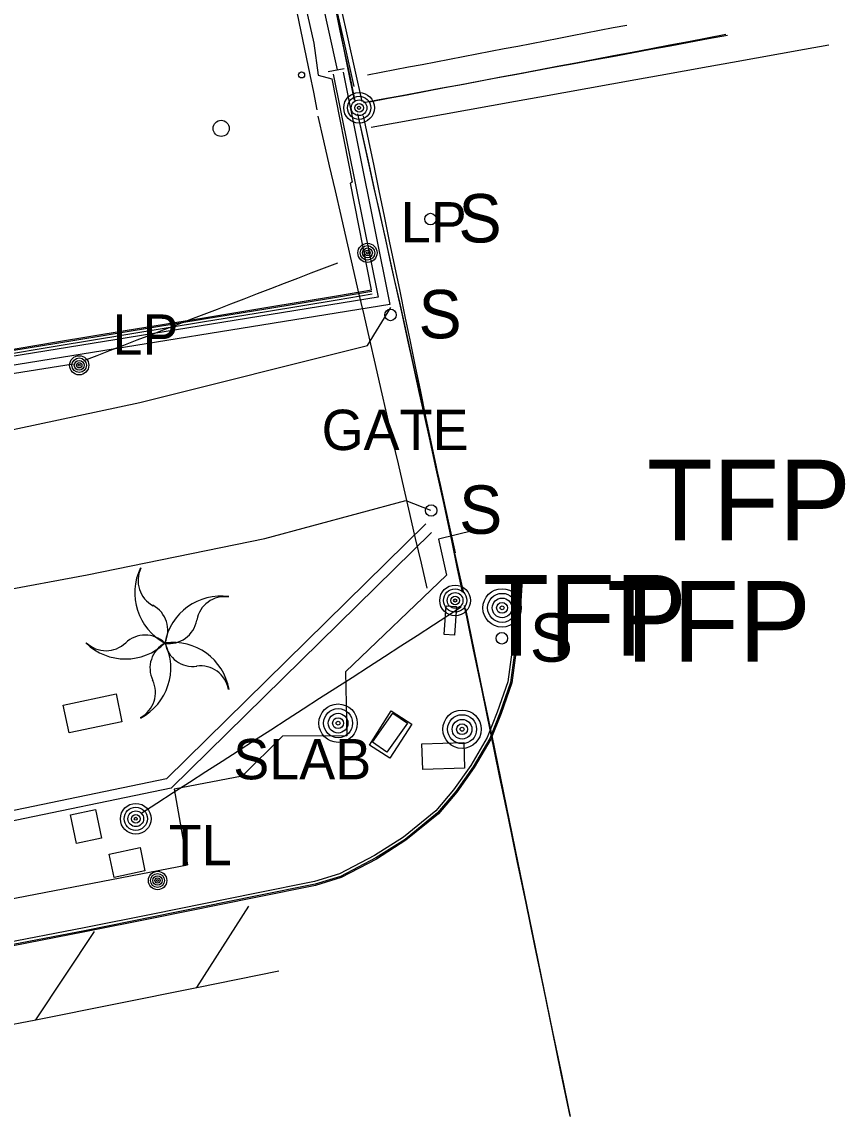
# Model space of a CAD drawing. Extents: x 368532 to 392481, y 10654822 to 10676899.
# Drawn here: x 385288.3 to 385390.3, y 10655127.4 to 10655262.3 of the extents above; entities that cross this region are included whole.
import ezdxf

# ---------------------------------------------------------------- set-up
doc = ezdxf.new("R2010")
doc.units = 0
for name, color, linetype in [('p_Catenary', 7, 'Continuous'), ('p_dtm sidewalk', 7, 'Continuous'), ('p_dtm slab', 7, 'Continuous'), ('p_road - paved curb', 7, 'Continuous'), ('p_road general road feature', 7, 'Continuous'), ('p_road paint stripe', 7, 'Continuous'), ('p_structure fence', 7, 'Continuous'), ('p_structure sign', 7, 'Continuous'), ('p_structure unidentified', 7, 'Continuous'), ('p_structure wall', 7, 'Continuous'), ('p_utility general pole', 7, 'Continuous'), ('p_utility guy anchor', 7, 'Continuous'), ('p_veg palm', 7, 'Continuous')]:
    doc.layers.add(name, color=color, linetype=linetype)

msp = doc.modelspace()

# ---------------------------------------------------------------- linework, layer by layer
at = {"layer": 'p_Catenary'}
for points in [[(385329.54, 10655252.57), (385328.62, 10655257), (385328.18, 10655259.08), (385327.75, 10655261.17), (385327.32, 10655263.25), (385326.88, 10655265.34), (385326.45, 10655267.42), (385326.01, 10655269.51), (385325.58, 10655271.59), (385325.14, 10655273.68), (385324.71, 10655275.76), (385324.28, 10655277.84), (385323.84, 10655279.93), (385323.41, 10655282.01), (385322.97, 10655284.1), (385322.54, 10655286.18), (385322.1, 10655288.27), (385321.67, 10655290.35), (385321.24, 10655292.44), (385320.8, 10655294.52)], [(385330.49, 10655252.43), (385327.02, 10655267.97), (385326.57, 10655269.99), (385326.11, 10655272.01), (385325.66, 10655274.03), (385325.21, 10655276.05), (385324.76, 10655278.07), (385324.31, 10655280.09), (385323.85, 10655282.11), (385323.4, 10655284.13), (385322.95, 10655286.15), (385322.5, 10655288.17), (385322.05, 10655290.19), (385321.59, 10655292.21), (385321.14, 10655294.23)], [(385324.91, 10655251.36), (385324.47, 10655253.55), (385324.02, 10655255.73), (385323.57, 10655257.92), (385323.13, 10655260.1), (385322.68, 10655262.29), (385322.23, 10655264.47), (385321.79, 10655266.66), (385321.34, 10655268.84), (385320.9, 10655271.03), (385320.45, 10655273.21), (385320, 10655275.4), (385319.56, 10655277.58), (385319.11, 10655279.77), (385318.66, 10655281.95), (385318.22, 10655284.14), (385317.77, 10655286.32), (385317.33, 10655288.51), (385316.88, 10655290.69), (385316.43, 10655292.88)], [(385329.6, 10655252.51), (385329.18, 10655254.51), (385328.76, 10655256.51), (385328.33, 10655258.51), (385327.91, 10655260.51), (385327.49, 10655262.51), (385327.07, 10655264.51), (385326.64, 10655266.51), (385326.22, 10655268.5), (385325.8, 10655270.5), (385325.38, 10655272.5), (385324.95, 10655274.5), (385324.53, 10655276.5), (385324.11, 10655278.5), (385323.68, 10655280.5), (385323.26, 10655282.5), (385322.84, 10655284.49), (385322.42, 10655286.49), (385321.99, 10655288.49), (385321.57, 10655290.49)], [(385329.5, 10655254.28), (385328.29, 10655259.63), (385327.14, 10655264.73), (385325.34, 10655272.68), (385324.28, 10655277.38)], [(385331.14, 10655255.71), (385332.83, 10655256.04), (385334.53, 10655256.36), (385336.22, 10655256.69), (385337.91, 10655257.01), (385339.6, 10655257.34), (385341.29, 10655257.66), (385342.98, 10655257.99), (385344.67, 10655258.31), (385346.36, 10655258.64), (385348.06, 10655258.97), (385349.75, 10655259.29), (385351.44, 10655259.62), (385353.13, 10655259.94), (385354.82, 10655260.27), (385356.51, 10655260.59), (385358.2, 10655260.92), (385359.89, 10655261.24), (385361.59, 10655261.57), (385363.28, 10655261.89)], [(385330.65, 10655252.29), (385333.03, 10655252.73), (385335.4, 10655253.17), (385337.77, 10655253.61), (385340.15, 10655254.05), (385342.52, 10655254.49), (385344.89, 10655254.93), (385347.27, 10655255.37), (385349.64, 10655255.81), (385352.01, 10655256.25), (385354.38, 10655256.69), (385356.76, 10655257.13), (385359.13, 10655257.57), (385361.5, 10655258.01), (385363.88, 10655258.45), (385366.25, 10655258.89), (385368.62, 10655259.33), (385371, 10655259.77), (385373.37, 10655260.21), (385375.74, 10655260.65)], [(385331.39, 10655252.37), (385333.71, 10655252.81), (385336.04, 10655253.25), (385338.36, 10655253.69), (385340.69, 10655254.13), (385343.01, 10655254.57), (385345.34, 10655255.01), (385347.66, 10655255.45), (385349.98, 10655255.89), (385352.31, 10655256.33), (385354.63, 10655256.78), (385356.96, 10655257.22), (385359.28, 10655257.66), (385361.61, 10655258.1), (385363.93, 10655258.54), (385366.26, 10655258.98), (385368.58, 10655259.42), (385370.91, 10655259.86), (385373.23, 10655260.3), (385375.55, 10655260.74)], [(385331.58, 10655249.24), (385334.56, 10655249.77), (385337.55, 10655250.31), (385340.53, 10655250.85), (385343.52, 10655251.38), (385346.5, 10655251.92), (385349.48, 10655252.46), (385352.47, 10655252.99), (385355.45, 10655253.53), (385358.44, 10655254.06), (385361.42, 10655254.6), (385364.4, 10655255.14), (385367.39, 10655255.67), (385370.37, 10655256.21), (385373.36, 10655256.74), (385376.34, 10655257.28), (385379.32, 10655257.82), (385382.31, 10655258.35), (385385.29, 10655258.89), (385388.28, 10655259.43)], [(385343.01, 10655191.66), (385342.32, 10655194.78), (385341.63, 10655197.9), (385340.95, 10655201.01), (385340.26, 10655204.13), (385339.57, 10655207.25), (385338.88, 10655210.36), (385338.2, 10655213.48), (385337.51, 10655216.6), (385336.82, 10655219.71), (385336.14, 10655222.83), (385335.45, 10655225.95), (385334.76, 10655229.07), (385334.08, 10655232.18), (385333.39, 10655235.3), (385332.7, 10655238.42), (385332.02, 10655241.53), (385331.33, 10655244.65), (385330.64, 10655247.77), (385329.95, 10655250.89)], [(385338.52, 10655192.1), (385337.81, 10655195.18), (385337.1, 10655198.26), (385336.39, 10655201.33), (385335.68, 10655204.41), (385334.96, 10655207.49), (385334.25, 10655210.57), (385333.54, 10655213.65), (385332.83, 10655216.73), (385332.12, 10655219.81), (385331.41, 10655222.89), (385330.7, 10655225.97), (385329.99, 10655229.04), (385329.28, 10655232.12), (385328.57, 10655235.2), (385327.86, 10655238.28), (385327.15, 10655241.36), (385326.44, 10655244.44), (385325.73, 10655247.52), (385325.02, 10655250.6)], [(385342.05, 10655196.46), (385341.42, 10655199.29), (385340.79, 10655202.11), (385340.16, 10655204.94), (385339.53, 10655207.76), (385338.9, 10655210.59), (385338.27, 10655213.42), (385337.64, 10655216.24), (385337.01, 10655219.07), (385336.38, 10655221.9), (385335.75, 10655224.72), (385335.12, 10655227.55), (385334.49, 10655230.37), (385333.86, 10655233.2), (385333.23, 10655236.03), (385332.6, 10655238.85), (385331.97, 10655241.68), (385331.34, 10655244.51), (385330.71, 10655247.33), (385330.08, 10655250.16)], [(385342.9, 10655191.58), (385342.25, 10655194.69), (385341.61, 10655197.8), (385340.96, 10655200.91), (385340.32, 10655204.02), (385339.67, 10655207.13), (385339.03, 10655210.23), (385338.38, 10655213.34), (385337.74, 10655216.45), (385337.09, 10655219.56), (385336.45, 10655222.67), (385335.81, 10655225.78), (385335.16, 10655228.89), (385334.52, 10655232), (385333.87, 10655235.11), (385333.23, 10655238.22), (385332.58, 10655241.33), (385331.94, 10655244.44), (385331.29, 10655247.55), (385330.65, 10655250.65)], [(385295.98, 10655220.31), (385297.64, 10655220.95), (385299.3, 10655221.59), (385300.95, 10655222.23), (385302.61, 10655222.86), (385304.27, 10655223.5), (385305.92, 10655224.14), (385307.58, 10655224.78), (385309.24, 10655225.42), (385310.89, 10655226.05), (385312.55, 10655226.69), (385314.2, 10655227.33), (385315.86, 10655227.97), (385317.52, 10655228.61), (385319.17, 10655229.24), (385320.83, 10655229.88), (385322.49, 10655230.52), (385324.14, 10655231.16), (385325.8, 10655231.8), (385327.46, 10655232.43)], [(385225.4, 10655208.77), (385229.04, 10655209.35), (385232.69, 10655209.94), (385236.33, 10655210.52), (385239.98, 10655211.11), (385243.63, 10655211.7), (385247.27, 10655212.28), (385250.92, 10655212.87), (385254.56, 10655213.45), (385258.21, 10655214.04), (385261.86, 10655214.63), (385265.5, 10655215.21), (385269.15, 10655215.8), (385272.79, 10655216.38), (385276.44, 10655216.97), (385280.08, 10655217.56), (385283.73, 10655218.14), (385287.38, 10655218.73), (385291.02, 10655219.31), (385294.67, 10655219.9)], [(385303.04, 10655164.16), (385305.05, 10655165.46), (385307.07, 10655166.76), (385309.08, 10655168.06), (385311.1, 10655169.36), (385313.11, 10655170.66), (385315.12, 10655171.95), (385317.14, 10655173.25), (385319.15, 10655174.55), (385321.17, 10655175.85), (385323.18, 10655177.15), (385325.2, 10655178.45), (385327.21, 10655179.74), (385329.22, 10655181.04), (385331.24, 10655182.34), (385333.25, 10655183.64), (385335.27, 10655184.94), (385337.28, 10655186.24), (385339.3, 10655187.54), (385342.74, 10655189.76)], [(385343.1, 10655189.94), (385344.19, 10655184.67), (385345.28, 10655179.4), (385346.37, 10655174.12), (385347.46, 10655168.85), (385348.55, 10655163.58), (385349.64, 10655158.3), (385350.74, 10655153.03), (385351.83, 10655147.76), (385352.92, 10655142.48), (385354.01, 10655137.21), (385355.1, 10655131.93), (385356.19, 10655126.66)], [(385343.28, 10655189.52), (385344.36, 10655184.28), (385345.44, 10655179.04), (385346.52, 10655173.8), (385347.6, 10655168.55), (385348.67, 10655163.31), (385349.75, 10655158.07), (385350.83, 10655152.83), (385351.91, 10655147.59), (385352.99, 10655142.35), (385354.07, 10655137.11), (385355.15, 10655131.86), (385356.23, 10655126.62)]]:
    msp.add_lwpolyline(points, dxfattribs=at)
at = {"layer": 'p_dtm sidewalk'}
for p, q in [((385344.29, 10655199.22), (385339.92, 10655198.15)), ((385339.92, 10655198.15), (385340.94, 10655193.7)), ((385340.94, 10655193.7), (385328.4, 10655181.72)), ((385328.4, 10655181.72), (385328.57, 10655173.78)), ((385320.6, 10655173.76), (385315.62, 10655168.79)), ((385328.57, 10655173.78), (385320.6, 10655173.76)), ((385315.62, 10655168.79), (385307.16, 10655167.16)), ((385307.16, 10655167.16), (385308.82, 10655157.79)), ((385277.06, 10655151.7), (385308.82, 10655157.79))]:
    msp.add_line(p, q, dxfattribs=at)
at = {"layer": 'p_dtm slab'}
for p, q in [((385331.37, 10655172.64), (385334.07, 10655176.87)), ((385334.07, 10655176.87), (385336.62, 10655175.25)), ((385336.62, 10655175.25), (385333.92, 10655171.02)), ((385333.92, 10655171.02), (385331.37, 10655172.64))]:
    msp.add_line(p, q, dxfattribs=at)
at = {"layer": 'p_road - paved curb'}
for p, q in [((385328.12, 10655256.03), (385333.92, 10655227.24)), ((385349.79, 10655193.19), (385349.43, 10655187.21)), ((385350.14, 10655193.17), (385349.78, 10655187.17)), ((385350.29, 10655193.16), (385349.93, 10655187.16)), ((385349.43, 10655187.21), (385348.51, 10655180.47)), ((385349.78, 10655187.17), (385348.85, 10655180.39)), ((385349.93, 10655187.16), (385349, 10655180.35)), ((385348.51, 10655180.47), (385347.21, 10655176.73)), ((385348.85, 10655180.39), (385347.54, 10655176.61)), ((385349, 10655180.35), (385347.68, 10655176.56)), ((385347.21, 10655176.73), (385345.98, 10655173.6)), ((385347.54, 10655176.61), (385346.29, 10655173.45)), ((385347.68, 10655176.56), (385346.43, 10655173.38)), ((385345.98, 10655173.6), (385343.94, 10655170.12)), ((385346.29, 10655173.45), (385344.23, 10655169.93)), ((385346.43, 10655173.38), (385344.36, 10655169.85)), ((385343.94, 10655170.12), (385341.79, 10655167.1)), ((385344.23, 10655169.93), (385342.07, 10655166.88)), ((385344.36, 10655169.85), (385342.19, 10655166.79)), ((385341.79, 10655167.1), (385339.58, 10655164.49)), ((385342.07, 10655166.88), (385339.82, 10655164.24)), ((385342.19, 10655166.79), (385339.93, 10655164.13)), ((385339.58, 10655164.49), (385335.61, 10655161.25)), ((385339.82, 10655164.24), (385335.81, 10655160.96)), ((385339.93, 10655164.13), (385335.9, 10655160.84)), ((385335.61, 10655161.25), (385332.01, 10655158.95)), ((385335.81, 10655160.96), (385332.18, 10655158.65)), ((385335.9, 10655160.84), (385332.26, 10655158.52)), ((385332.01, 10655158.95), (385327.66, 10655156.69)), ((385332.18, 10655158.65), (385327.79, 10655156.37)), ((385332.26, 10655158.52), (385327.85, 10655156.23)), ((385327.66, 10655156.69), (385324.57, 10655155.74)), ((385324.57, 10655155.74), (385317.18, 10655154.24)), ((385324.65, 10655155.4), (385317.25, 10655153.9)), ((385324.69, 10655155.25), (385317.28, 10655153.75)), ((385327.79, 10655156.37), (385324.65, 10655155.4)), ((385327.85, 10655156.23), (385324.69, 10655155.25)), ((385317.18, 10655154.24), (385304.53, 10655151.7)), ((385317.25, 10655153.9), (385304.6, 10655151.36)), ((385317.28, 10655153.75), (385304.63, 10655151.21)), ((385304.53, 10655151.7), (385296.01, 10655149.98)), ((385304.6, 10655151.36), (385296.08, 10655149.64)), ((385304.63, 10655151.21), (385296.11, 10655149.49)), ((385296.01, 10655149.98), (385277.01, 10655146.32)), ((385296.08, 10655149.64), (385277.07, 10655145.98)), ((385296.11, 10655149.49), (385277.1, 10655145.83))]:
    msp.add_line(p, q, dxfattribs=at)
at = {"layer": 'p_road general road feature'}
for p, q in [((385320.04, 10655279.32), (385324.49, 10655259.63)), ((385324.49, 10655259.63), (385325.02, 10655255.68)), ((385325.02, 10655255.68), (385326.7, 10655255.21)), ((385326.7, 10655255.21), (385329.24, 10655242.42)), ((385329.24, 10655242.42), (385329.04, 10655242.3)), ((385331.62, 10655229.06), (385329.04, 10655242.3)), ((385318.53, 10655226.88), (385327.28, 10655228.32)), ((385318.55, 10655226.73), (385327.3, 10655228.17)), ((385327.28, 10655228.32), (385331.62, 10655229.06)), ((385327.3, 10655228.17), (385331.65, 10655228.91)), ((385327.36, 10655227.83), (385331.71, 10655228.57)), ((385310.87, 10655225.62), (385318.53, 10655226.88)), ((385310.89, 10655225.47), (385318.55, 10655226.73)), ((385318.61, 10655226.39), (385327.36, 10655227.83)), ((385331.15, 10655222.17), (385334.02, 10655226.87)), ((385301.09, 10655224.02), (385310.87, 10655225.62)), ((385301.11, 10655223.87), (385310.89, 10655225.47)), ((385310.95, 10655225.13), (385318.61, 10655226.39)), ((385292.6, 10655222.61), (385301.09, 10655224.02)), ((385292.62, 10655222.46), (385301.11, 10655223.87)), ((385301.17, 10655223.53), (385310.95, 10655225.13)), ((385280.41, 10655220.6), (385292.6, 10655222.61)), ((385292.68, 10655222.12), (385301.17, 10655223.53)), ((385280.43, 10655220.45), (385292.62, 10655222.46)), ((385280.49, 10655220.11), (385292.68, 10655222.12)), ((385302.93, 10655215.12), (385331.15, 10655222.17)), ((385278.42, 10655209.91), (385302.93, 10655215.12)), ((385318.42, 10655198.23), (385335.88, 10655202.94)), ((385335.88, 10655202.94), (385338.93, 10655201.78)), ((385296.38, 10655193.76), (385318.42, 10655198.23)), ((385270.07, 10655188.8), (385296.38, 10655193.76))]:
    msp.add_line(p, q, dxfattribs=at)
at = {"layer": 'p_road paint stripe'}
for p, q in [((385309.97, 10655142.58), (385316.43, 10655152.67)), ((385290.04, 10655138.61), (385297.29, 10655149.55)), ((385309.97, 10655142.58), (385320.15, 10655144.65)), ((385290.04, 10655138.61), (385309.97, 10655142.58)), ((385271.01, 10655134.97), (385290.04, 10655138.61))]:
    msp.add_line(p, q, dxfattribs=at)
at = {"layer": 'p_structure fence'}
for p, q in [((385327.4, 10655256.34), (385321.98, 10655280.98)), ((385326.25, 10655256.13), (385328.26, 10655256.5))]:
    msp.add_line(p, q, dxfattribs=at)
at = {"layer": 'p_structure sign'}
for centre in [(385338.94, 10655237.84), (385333.99, 10655225.96), (385339.02, 10655201.72), (385347.78, 10655185.88)]:
    msp.add_circle(centre, 0.713, dxfattribs=at)
at = {"layer": 'p_structure unidentified'}
for p, q in [((385340.64, 10655186.36), (385340.89, 10655189.92)), ((385340.89, 10655189.92), (385342.16, 10655189.83)), ((385342.16, 10655189.83), (385341.91, 10655186.27)), ((385341.91, 10655186.27), (385340.64, 10655186.36)), ((385293.42, 10655177.61), (385299.98, 10655179)), ((385299.98, 10655179), (385300.71, 10655175.54)), ((385294.15, 10655174.15), (385293.42, 10655177.61)), ((385300.71, 10655175.54), (385294.15, 10655174.15)), ((385331.74, 10655173.02), (385334.28, 10655176.62)), ((385336.07, 10655175.36), (385333.53, 10655171.76)), ((385334.28, 10655176.62), (385336.07, 10655175.36)), ((385333.53, 10655171.76), (385331.74, 10655173.02)), ((385337.86, 10655172.78), (385343.05, 10655172.95)), ((385337.97, 10655169.61), (385337.86, 10655172.78)), ((385343.05, 10655172.95), (385343.16, 10655169.78)), ((385343.16, 10655169.78), (385337.97, 10655169.61)), ((385294.34, 10655164), (385297.44, 10655164.65)), ((385297.44, 10655164.65), (385298.19, 10655161.12)), ((385295.09, 10655160.46), (385294.34, 10655164)), ((385298.19, 10655161.12), (385295.09, 10655160.46)), ((385299.13, 10655159.13), (385302.95, 10655159.94)), ((385299.74, 10655156.25), (385299.13, 10655159.13)), ((385302.95, 10655159.94), (385303.56, 10655157.05)), ((385303.56, 10655157.05), (385299.74, 10655156.25))]:
    msp.add_line(p, q, dxfattribs=at)
msp.add_circle((385322.97, 10655255.71), 0.375, dxfattribs=at)
at = {"layer": 'p_structure wall'}
for p, q in [((385326.89, 10655255.79), (385332.45, 10655228.18)), ((385328.12, 10655256.03), (385333.92, 10655227.24)), ((385332.45, 10655228.18), (385164.22, 10655200.93)), ((385333.92, 10655227.24), (385163.54, 10655199.81)), ((385338.36, 10655200.08), (385306.21, 10655168.45)), ((385339.06, 10655199), (385306.82, 10655167.3)), ((385306.21, 10655168.45), (385253.62, 10655157.6)), ((385306.82, 10655167.3), (385253.87, 10655156.37))]:
    msp.add_line(p, q, dxfattribs=at)
at = {"layer": 'p_utility general pole'}
for centre, radius in [((385330.09, 10655251.63), 1.9), ((385330.09, 10655251.63), 1.44), ((385330.09, 10655251.63), 0.973), ((385330.09, 10655251.63), 0.539), ((385330.09, 10655251.63), 0.192), ((385331.13, 10655233.65), 1.19), ((385331.13, 10655233.65), 0.901), ((385331.13, 10655233.65), 0.608), ((385331.13, 10655233.65), 0.337), ((385331.13, 10655233.65), 0.12), ((385295.41, 10655219.72), 1.19), ((385295.41, 10655219.72), 0.901), ((385295.41, 10655219.72), 0.608), ((385295.41, 10655219.72), 0.337), ((385295.41, 10655219.72), 0.12), ((385341.99, 10655190.57), 1.9), ((385341.99, 10655190.57), 1.44), ((385341.99, 10655190.57), 0.973), ((385347.81, 10655189.65), 2.38), ((385341.99, 10655190.57), 0.539), ((385341.99, 10655190.57), 0.192), ((385347.81, 10655189.65), 1.8), ((385347.81, 10655189.65), 1.22), ((385347.81, 10655189.65), 0.674), ((385347.81, 10655189.65), 0.24), ((385327.49, 10655175.36), 2.38), ((385327.49, 10655175.36), 1.8), ((385342.85, 10655174.61), 2.38), ((385327.49, 10655175.36), 1.22), ((385327.49, 10655175.36), 0.674), ((385327.49, 10655175.36), 0.24), ((385342.85, 10655174.61), 1.8), ((385342.85, 10655174.61), 1.22), ((385342.85, 10655174.61), 0.674), ((385342.85, 10655174.61), 0.24), ((385302.42, 10655163.51), 1.9), ((385302.42, 10655163.51), 1.44), ((385302.42, 10655163.51), 0.973), ((385302.42, 10655163.51), 0.539), ((385302.42, 10655163.51), 0.192), ((385305.12, 10655155.86), 1.14), ((385305.12, 10655155.86), 0.865), ((385305.12, 10655155.86), 0.584), ((385305.12, 10655155.86), 0.323), ((385305.12, 10655155.86), 0.115)]:
    msp.add_circle(centre, radius, dxfattribs=at)
at = {"layer": 'p_utility guy anchor'}
msp.add_circle((385313, 10655249.08), 1, dxfattribs=at)
at = {"layer": 'p_veg palm'}
for centre, radius, start, end in [((385309.36, 10655191.52), 7.06, 153.934, 241.934), ((385306.22, 10655193.02), 3.52, 153.934, 241.934), ((385312.98, 10655184.06), 7.06, 81.934, 169.934), ((385313.44, 10655187.52), 3.52, 81.934, 169.934), ((385302.88, 10655186.86), 3.52, 334, 62), ((385306.52, 10655188.74), 3.52, 261.934, 349.934), ((385303.58, 10655182.76), 3.52, 45.9339, 133.9339), ((385301.14, 10655190.38), 7.06, 225.934, 313.934), ((385298.74, 10655187.86), 3.52, 225.934, 313.934), ((385299.7, 10655182.22), 7.06, 297.9339, 25.9339), ((385307.7, 10655182.18), 3.52, 117.934, 205.934), ((385307.02, 10655178.32), 7.06, 9.934, 97.934), ((385309.52, 10655185.9), 3.52, 189.934, 277.934), ((385310.44, 10655178.94), 3.52, 9.934, 97.934), ((385301.34, 10655179.16), 3.52, 297.934, 25.934)]:
    msp.add_arc(centre, radius, start, end, dxfattribs=at)

# ---------------------------------------------------------------- texts
at = {"layer": 'p_dtm slab'}
msp.add_text(' SLAB', height=5, dxfattribs=at).set_placement((385312.64, 10655168.4))
at = {"layer": 'p_structure fence'}
msp.add_text(' GATE', height=5, dxfattribs=at).set_placement((385323.59, 10655209.21))
at = {"layer": 'p_structure sign'}
for p in [(385342.4, 10655234.94), (385337.45, 10655223.06), (385342.48, 10655198.83), (385351.24, 10655182.98)]:
    msp.add_text('S', height=6, dxfattribs=at).set_placement(p)
at = {"layer": 'p_utility general pole'}
for s, height, p in [('LP', 5, (385335.25, 10655234.94)), ('LP', 5, (385299.53, 10655221.02)), ('TFP', 10, (385365.77, 10655198.01)), ('TFP', 10, (385345.45, 10655183.72)), ('TFP', 10, (385360.81, 10655182.97)), ('TL', 5, (385306.51, 10655157.75))]:
    msp.add_text(s, height=height, dxfattribs=at).set_placement(p)

doc.saveas('drawing.dxf')
